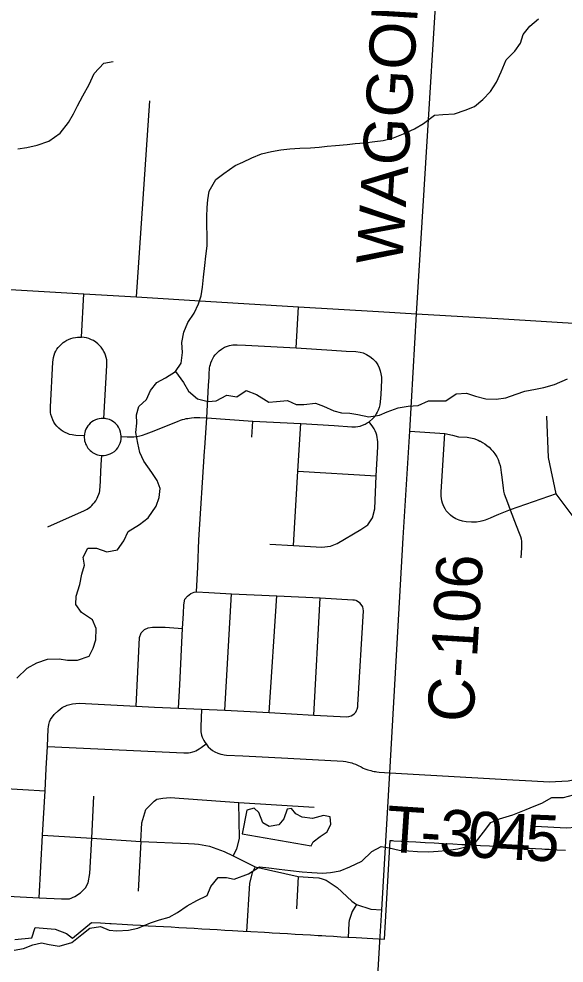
# Model space of a CAD drawing. Extents: x 114604 to 551442, y 316898 to 567001.
# Drawn here: x 262380 to 265929, y 403683 to 409832 of the extents above; entities that cross this region are included whole.
import ezdxf

# ---------------------------------------------------------------- set-up
doc = ezdxf.new("R2010")
doc.units = 0
for name, color, linetype in [('GE_P_Alignment_1000_Cardinal_Points', 7, 'Continuous'), ('GE_P_Alignment_100_Stations', 7, 'Continuous'), ('GE_P_Alignment_500_Bearings', 7, 'Continuous'), ('MT_X_Edge_Line', 7, 'Continuous'), ('PM_P_Cells', 7, 'Continuous'), ('PM_P_CL_Double_Solid', 7, 'Continuous'), ('PM_P_Crosswalk', 7, 'Continuous')]:
    doc.layers.add(name, color=color, linetype=linetype)

msp = doc.modelspace()

# ---------------------------------------------------------------- linework, layer by layer
at = {"layer": 'GE_P_Alignment_1000_Cardinal_Points'}
for p, q in [((263147, 408021.2), (263232.2, 409298.3)), ((262787.3, 407759.1), (262802.3, 408041.5)), ((264185.3, 407689.3), (264201, 407957)), ((263897.7, 407108.5), (263903.2, 407212.2)), ((264196.9, 406887.2), (264706.1, 406856.5)), ((263537.6, 406101.5), (263544.6, 406262.3)), ((263720.8, 405330.2), (263764.8, 406088.8)), ((264010.4, 405314.4), (264059.5, 406075.2)), ((264300, 405298.7), (264341.4, 406062.2)), ((262854.2, 404497.2), (262869.2, 404769.6)), ((263811.3, 404729.4), (264303.3, 404698.6)), ((263173.7, 404475.4), (263156.1, 404151.1)), ((264199, 404247.5), (264187, 404037.9))]:
    msp.add_line(p, q, dxfattribs=at)
for points in [[(262806.4, 407116.2), (262750.7, 407119.4), (262737.2, 407120.4), (262727.4, 407122.5), (262710.6, 407126.4), (262696, 407131.4), (262680.7, 407138.5), (262668.3, 407145), (262654.7, 407154.4), (262640.1, 407166.3), (262627.2, 407180), (262617.3, 407193.4), (262608.5, 407206.5), (262601.1, 407222.1), (262594.4, 407238.7), (262589.2, 407255.8), (262586.9, 407269.6), (262585.4, 407282.3), (262585.3, 407294.4), (262585.6, 407306), (262601.2, 407596.1), (262602.5, 407612), (262605.3, 407627.5), (262609.6, 407641.3), (262615.2, 407657.2), (262621.3, 407668.7), (262628.1, 407680.5), (262636.1, 407693.2), (262646.6, 407703.4), (262657.5, 407714.9), (262668.8, 407723.9), (262680.2, 407732.1), (262691.9, 407739.2), (262704, 407744.9), (262719.1, 407751.1), (262733.2, 407754.9), (262748.7, 407758.3), (262760.9, 407759.6), (262787.3, 407759.1)], [(262934.1, 407230.3), (262953.8, 407575.9), (262953.3, 407593.5), (262951.9, 407612.8), (262948.7, 407627.4), (262944.8, 407642.8), (262939.1, 407655.7), (262933.4, 407667.2), (262925.2, 407680.9), (262916.9, 407693.3), (262907.8, 407702.7), (262894.9, 407715.5), (262881, 407727), (262866.3, 407736.8), (262853, 407743.2), (262835.7, 407750.8), (262819.8, 407754.9), (262804.7, 407758.3), (262787.3, 407759.1)], [(263603.4, 407233.5), (263615.1, 407444.9), (263618.6, 407499.7), (263619.9, 407527.8), (263621.2, 407548.1), (263622, 407558.3), (263624.4, 407570), (263626.8, 407581.3), (263630.4, 407592.1), (263636.2, 407606.9), (263643.1, 407620.9), (263650.3, 407632.8), (263658.2, 407644), (263670.6, 407658.5)], [(263670.6, 407658.5), (263684, 407670.6), (263698.8, 407682.2), (263719.6, 407693.6), (263750.5, 407705.6), (263773.5, 407709), (263802.3, 407710.3), (263855.9, 407706.8), (264185.3, 407689.3), (264416.6, 407675.3), (264510.5, 407669.1), (264573.8, 407665.2), (264601.9, 407661.6), (264622, 407656.7), (264643.4, 407646.9), (264664.7, 407634.5), (264684.8, 407619), (264703.8, 407598.5), (264715.8, 407579.8), (264726.6, 407559.8), (264733, 407541.1), (264737.2, 407521.5), (264739.8, 407498.6), (264740.4, 407479.7), (264735.3, 407386.2), (264733.6, 407361.7), (264731.8, 407339), (264729.7, 407319.2), (264725.3, 407302.1), (264719.3, 407285), (264713, 407270.2), (264706.6, 407259.5), (264696.9, 407243.5), (264684.5, 407229), (264659.7, 407207.7)], [(262919.6, 406989.3), (262935.9, 406989.4), (262949.5, 406990.9), (262962.2, 406994.6), (262974.7, 406999.7), (262988.2, 407006.4), (263001.7, 407015.4), (263015.2, 407028.5), (263023.7, 407039.1), (263031.3, 407051.9), (263039, 407068.6), (263043, 407083), (263045.1, 407093.8), (263045.8, 407112.3), (263045.7, 407117.6), (263044.6, 407128.3), (263042.2, 407141.2), (263037.6, 407155.5), (263032.9, 407165.6), (263028.2, 407173.5), (263021.4, 407183.2), (263014.2, 407192.2), (263006.5, 407199.8), (262997, 407207.5), (262986.4, 407214.3), (262978.6, 407218.5), (262969.3, 407222.9), (262960.2, 407225.5), (262949.4, 407228.6), (262943.1, 407229.7), (262934.1, 407230.3), (262916.8, 407229.8), (262902.9, 407228.5), (262891.4, 407225.4), (262879.8, 407221.4), (262866.8, 407215.1), (262855.7, 407207.9), (262845.2, 407199.2), (262836.7, 407189.7), (262829.8, 407181.5), (262822.7, 407172.1), (262816.9, 407160.7), (262812.5, 407149.9), (262809.4, 407139.5), (262807.5, 407129.6), (262806.6, 407122.2), (262806.4, 407116.2), (262806, 407104), (262806.7, 407094.5), (262808.3, 407085.4), (262811.5, 407073), (262814.6, 407063.9), (262819.8, 407054.4), (262824.7, 407045.1), (262829.7, 407037.4), (262836.3, 407029.8), (262845.1, 407021), (262852.6, 407014.6), (262859.8, 407009.3), (262868.6, 407004.3), (262878, 406999.5), (262885.5, 406996.3), (262892.9, 406993.8), (262902.7, 406991.4), (262919.6, 406989.3)], [(263045.8, 407112.3), (263086.3, 407110.8), (263107.1, 407110.3), (263128.5, 407111), (263149.2, 407113.4), (263167.6, 407117.1), (263184.1, 407121.4), (263209.5, 407130.2), (263243.7, 407143.8), (263412.6, 407210.7), (263431.7, 407218), (263445.6, 407222.6), (263457.9, 407226.4), (263468.4, 407228.8), (263479.3, 407230.6), (263490.2, 407232.7), (263504.8, 407234.7), (263520.5, 407235.6), (263536.7, 407236.1), (263557.3, 407235.7), (263603.4, 407233.5), (263903.2, 407212.2), (264215.6, 407196.7), (264432.4, 407183.5), (264547.4, 407175.4), (264571, 407175.5), (264586.5, 407177.6), (264602.8, 407180.7), (264618, 407185.8), (264635.2, 407193.3), (264648.1, 407200.7), (264659.7, 407207.7)], [(263589.4, 407016.8), (263590.8, 407038.4), (263603.4, 407233.5)], [(266869.6, 406290.9), (266521.5, 406274.5), (266368.2, 406289.7), (266227.2, 406352), (266165.2, 406391.5), (266107.4, 406432.4), (266073.5, 406477.8), (265877.9, 406739.9), (265827.8, 406975.8), (265816.1, 407245.5)], [(264013.1, 406412.5), (264167.7, 406403.1), (264352.4, 406391.9), (264409.8, 406398.3), (264451.1, 406415.4), (264606.8, 406506.2), (264651.3, 406537.1), (264683.1, 406582.3), (264698.1, 406641.6), (264706.1, 406856.5), (264715.8, 407044.6), (264716.8, 407062.6), (264717, 407077.7), (264715.4, 407093.9), (264712.7, 407106.1), (264709.7, 407120.7), (264705.9, 407134), (264699.6, 407149.4), (264692.1, 407162.6), (264683.5, 407175.1), (264659.7, 407207.7)], [(264167.7, 406403.1), (264196.9, 406887.2), (264215.6, 407196.7)], [(264924.7, 407148.3), (265153.7, 407131.9), (265203.2, 407120.5)], [(265877.9, 406739.9), (265578.8, 406634.7), (265502.8, 406603.7), (265472.8, 406591.8), (265448.1, 406581.2), (265415.3, 406567.9), (265400, 406562.9), (265383.2, 406558.3), (265359.7, 406555.5), (265327.5, 406554.9), (265292.8, 406557.7), (265268.8, 406560.8), (265246, 406567), (265224.3, 406575.8), (265203.6, 406588.8), (265189, 406599.9), (265175.8, 406613.2), (265162.2, 406629.2), (265154.3, 406641.1), (265145.9, 406657.5), (265137.6, 406677.6), (265133.7, 406692.9), (265130.6, 406708.5), (265128.2, 406724.8), (265128.8, 406752.7), (265153.7, 407131.9)], [(265203.2, 407120.5), (265242.8, 407111.5), (265297.8, 407108.2), (265320.1, 407104), (265341.2, 407099.5), (265370.3, 407089.5), (265381.8, 407083.1), (265385.1, 407081.9), (265398.7, 407074.5), (265413.7, 407064.4), (265426.8, 407055), (265442.3, 407042.2), (265455.6, 407028.8), (265466.2, 407016.6), (265479.2, 406999), (265490.4, 406980.5), (265499.2, 406962.3), (265507.4, 406941.4), (265512.6, 406923.8), (265515.4, 406912.4), (265519.9, 406878.9), (265523.9, 406847.3), (265528.9, 406811.2), (265532.3, 406778.3), (265535.9, 406756.4), (265540, 406739.6), (265549.2, 406710.7), (265560, 406682.1), (265578.8, 406634.7)], [(262569.2, 406523.7), (262806.8, 406630.7), (262824.4, 406639.9), (262839.1, 406649.8), (262848.5, 406657.3), (262855.9, 406663.9), (262864.8, 406673.9), (262873, 406683), (262881.1, 406694.1), (262885.6, 406702), (262889.8, 406712.1), (262894.3, 406721.3), (262900.8, 406737.1), (262904.3, 406748.4), (262906.6, 406759.3), (262908, 406769.5), (262909, 406780.4), (262916.6, 406931.2), (262919.6, 406989.3)], [(263544.6, 406262.3), (263552.3, 406439.1), (263589.4, 407016.8)], [(265578.8, 406634.7), (265617.4, 406533.6), (265637.8, 406482.6), (265645.3, 406460.5), (265649, 406445.3), (265651.7, 406427.9), (265652.1, 406410.5), (265652.7, 406387.3), (265648.1, 406321.9)], [(263419.2, 405343.7), (263427.1, 405494.6), (263446, 405863.2), (263451.8, 405960.9), (263454.7, 406016.2), (263460.9, 406054.3), (263478.1, 406073.9), (263498.6, 406090.4), (263521.3, 406099.2), (263537.6, 406101.5)], [(263537.6, 406101.5), (263616.2, 406096.6), (263764.8, 406088.8), (264059.5, 406075.2), (264341.4, 406062.2), (264554.1, 406049.9), (264564.8, 406048.3), (264573.3, 406045.9), (264579, 406043.6)], [(264562.8, 405306.9), (264572.7, 405318), (264578.8, 405328), (264583.1, 405338.1), (264586.3, 405351.8), (264586.9, 405364.4), (264623.4, 405977.8), (264618.3, 406002.5), (264602.5, 406027.1), (264579, 406043.6)], [(263144.7, 405357.5), (263166.2, 405802.8), (263176.9, 405834.3), (263198.4, 405855.1), (263221.1, 405866.1), (263249.3, 405870.6), (263280.8, 405870.9), (263332.9, 405870.2), (263446, 405863.2)], [(262585.3, 405268.9), (262609.1, 405301.5), (262636, 405325.6), (262661.9, 405347.5), (262695.4, 405362.9), (262730.1, 405372.9), (262772.4, 405375.4), (263144.7, 405357.5), (263263.2, 405350.5), (263419.2, 405343.7), (263569.7, 405337), (263720.8, 405330.2), (264010.4, 405314.4), (264300, 405298.7), (264514.7, 405287.1), (264529, 405289), (264543.8, 405294.1), (264554.2, 405300), (264562.8, 405306.9)], [(263569.7, 405337), (263564.3, 405221.9), (263564, 405208.7), (263564.5, 405197.9), (263565.8, 405188.9), (263567.4, 405178.9), (263569.9, 405168.6), (263573.9, 405155.6), (263579.5, 405142.6), (263584.5, 405132.8), (263590.6, 405121.5), (263598.4, 405110.3), (263613, 405092.6), (263627.7, 405078.9), (263641.6, 405069), (263656.3, 405059.5), (263674.9, 405051.1), (263695.4, 405043.9), (263707.2, 405041.8), (263716.8, 405040), (263731.6, 405038.2), (263837.8, 405032.8), (264131.3, 405017.4), (264490.5, 404997.7), (264509, 404995.3), (264526.3, 404991.9), (264546.6, 404986.6), (264556, 404983.7), (264570.9, 404978.2), (264589.8, 404969.9), (264607.8, 404960.6), (264621.6, 404953.9), (264631.7, 404949.6), (264639.5, 404946.5), (264651.8, 404942.1), (264670.5, 404936.7), (264681.1, 404934.1), (264692, 404931.9), (264701.3, 404930.4), (264711.1, 404929.1), (264725.3, 404927.8), (264795.2, 404923.4)], [(262512.8, 404108.9), (262534.9, 404516.2), (262550.7, 404805.9), (262558.5, 404950.7), (262565.6, 405094.3), (262571.3, 405208.7), (262572.7, 405223.1), (262574.9, 405237.5), (262577.1, 405245.5), (262579.3, 405253.6), (262585.3, 405268.9)], [(264795.2, 404923.4), (265595.7, 404877.2), (265719.8, 404870.4), (265832.5, 404864.1), (265955.1, 404870.6), (266039.3, 404887), (266118.4, 404911.1), (266189.4, 404936.5), (266262.4, 404970.6), (266473.5, 405074), (266512.9, 405088.1), (266619.1, 405126.2), (266716.4, 405158.1), (266821.3, 405181.5), (266918.5, 405197.1), (266972.5, 405199.3), (267066, 405204.7), (267160.4, 405202.8), (267249.8, 405198.4), (267410.3, 405184.5), (267487.1, 405185), (267548.1, 405191.8)], [(262565.6, 405094.3), (263453.3, 405052.3), (263472.3, 405052.5), (263485.2, 405053.8), (263498.5, 405055.7), (263512, 405059.1), (263521.3, 405062.5), (263531.9, 405066.5), (263542.4, 405072), (263553.8, 405078.1), (263566, 405086.9), (263598.4, 405110.3)], [(261341.2, 404481), (261344.7, 404545.9), (261381.7, 404681.1), (261473, 404787.3), (261573.7, 404840.5), (261686.9, 404852.8), (262116.3, 404829.5), (262261.1, 404821.7), (262550.7, 404805.9)], [(265740.1, 404575.5), (265944.8, 404564.2), (266120.9, 404576.7), (266220.1, 404604.3), (266422.5, 404677), (266725.7, 404785.8), (266853.1, 404826.3), (267084.8, 404846.8), (267384.3, 404830.2)], [(263173.7, 404475.4), (263180.3, 404596.5), (263206.9, 404683.7), (263260.4, 404738.4), (263277.6, 404750.7), (263317.2, 404758.1), (263364.5, 404761.7), (263811.3, 404729.4)], [(263775.3, 404381.4), (263798.1, 404427.8), (263815.7, 404495.5), (263811.3, 404729.4)], [(262534.9, 404516.2), (262854.2, 404497.2), (263173.7, 404475.4)], [(261107.9, 404159), (261118.1, 404167.8), (261130.8, 404175.3), (261146.6, 404180.5), (261166.2, 404182), (261927.1, 404140.7), (262223.2, 404124.6), (262512.8, 404108.9), (262657.6, 404101.1), (262709.6, 404101.5), (262745.4, 404116.3), (262782.2, 404141.9), (262813, 404174.2), (262832.2, 404206.4), (262841.8, 404266.3), (262854.2, 404497.2)], [(263173.7, 404475.4), (263483.5, 404462.8), (263523.4, 404460.6), (263549.8, 404457.3), (263621.6, 404445.4), (263716.9, 404410.1), (263775.3, 404381.4), (263918.5, 404311), (264199, 404247.5), (264296.9, 404241.9), (264332.1, 404238), (264354.5, 404231.5), (264380.8, 404222.8), (264452.7, 404175.6), (264548.1, 404087.1), (264577.3, 404064.6), (264672.2, 404034.1), (264742.1, 404030)], [(263918.5, 404311), (263898.7, 404270.6), (263881, 404203.4), (263862.8, 403886.1)], [(264577.3, 404064.6), (264555.5, 404030.1), (264549.1, 404018.7), (264538, 403987.1), (264529.9, 403960.3), (264528.2, 403946.4), (264522.9, 403848.5)]]:
    msp.add_lwpolyline(points, dxfattribs=at)
at = {"layer": 'GE_P_Alignment_100_Stations'}
msp.add_lwpolyline([(262354.7, 403838.3), (262464.2, 403848.5), (262485.9, 403915), (262615.6, 403905.5), (262689.8, 403875.7), (262730.2, 403846.2), (262853.4, 403948.3), (262912.7, 403944.9), (262971.8, 403941.5), (262981.4, 403941), (263053.6, 403936.9), (263121.1, 403933), (263171.5, 403930.1), (263221.4, 403927.3), (263271.4, 403924.4), (263321.3, 403921.5), (263371.2, 403918.7), (263421.1, 403915.8), (263471, 403913), (263521, 403910.1), (263570.9, 403907.3), (263623.7, 403904.2), (263670.7, 403901.6), (263720.6, 403898.7), (263770.6, 403895.8), (263840.5, 403891.8), (263890.4, 403889), (263978.2, 403884), (264010.2, 403882.1), (264028.2, 403881.1), (264078.1, 403878.3), (264128, 403875.4), (264178.2, 403872.5), (264227.8, 403869.7), (264277.8, 403866.8), (264327.7, 403864), (264352.8, 403862.5), (264377.6, 403861.1), (264427.5, 403858.3), (264476.4, 403855.5), (264527.4, 403852.6), (264576.2, 403849.8), (264683.3, 403843.6), (264759.2, 403839.1), (264797.9, 404481.6), (264811.3, 404481.3), (264821.3, 404480.7), (264965.1, 404472.8), (265024.4, 404469.5), (265084.3, 404466.1), (265144.3, 404462.8), (265204.2, 404459.5), (265264.2, 404456.2), (265287.8, 404454.8), (265324.1, 404452.8), (265384.1, 404449.5), (265444, 404446.2), (265504, 404442.8), (265563.9, 404439.5), (265603.5, 404437.3), (265623.9, 404436.2), (265683.8, 404432.9), (265703.4, 404431.8), (265743.8, 404429.5), (265783.3, 404427.3), (265803.7, 404426.2), (265831.2, 404424.7), (265885.1, 404421.7), (265939, 404418.7)], dxfattribs=at)
at = {"layer": 'GE_P_Alignment_500_Bearings'}
for points in [[(264968.2, 407910.6), (265166.7, 411109.2), (265175.7, 411282.9)], [(262286.5, 408071.9), (262802.3, 408041.5), (263147, 408021.2), (263595.9, 407993.3), (264201, 407957), (264722.1, 407925.8), (264968.2, 407910.6), (265534, 407878.6), (268965.4, 407666.9), (269775.6, 407618.4), (270414.9, 407571.9)], [(264730, 403822.6), (264742.1, 404030), (264795.2, 404923.4), (264881.3, 406453.3), (264924.7, 407148.3), (264968.2, 407910.6)], [(264619.2, 395523), (264635.7, 395872.2), (264621.9, 396075.9), (264641.3, 396336.6), (264641.5, 396357.1), (264643, 396485), (264632.8, 396569.2), (264435.3, 397154.2), (264370.8, 397360.6), (264374.7, 397408.7), (264456, 398558.1), (264485, 399066.4), (264509.5, 399530.8), (264539.6, 400106), (264554.2, 400371.4), (264583.1, 400900.7), (264622.3, 401505.8), (264621.3, 401688.2), (264638.2, 402095.8), (264665.2, 402671.2), (264677, 402888.1), (264682.4, 403008.7), (264730, 403822.6)]]:
    msp.add_lwpolyline(points, dxfattribs=at)
at = {"layer": 'MT_X_Edge_Line'}
for points in [[(264282.9, 404446.8), (264296.9, 404472.8), (264341, 404509), (264387, 404539.1), (264411, 404587.2), (264407, 404635.3), (264362.9, 404645.3), (264290.8, 404625.1), (264224.6, 404633.1), (264182.5, 404655), (264154.4, 404691.1), (264126.4, 404687), (264104.4, 404622.9), (264072.4, 404584.8), (264010.2, 404572.7), (263968.1, 404596.7), (263942, 404664.7), (263911.9, 404692.8), (263863.8, 404678.7), (263833.9, 404526.3)], [(263833.9, 404526.3), (264282.9, 404446.8)]]:
    msp.add_lwpolyline(points, dxfattribs=at)
at = {"layer": 'PM_P_Cells'}
for points in [[(263565.9, 408028.6), (263575.8, 408084.7), (263581.8, 408150.8), (263589.7, 408227), (263597.7, 408287.1), (263605.6, 408355.2), (263605.5, 408423.3), (263603.5, 408483.5), (263603.4, 408543.6), (263605.4, 408603.7), (263609.3, 408653.8), (263619.3, 408709.9), (263663.3, 408786.1), (263715.4, 408826.2), (263787.5, 408878.4), (263837.5, 408898.5), (263897.6, 408926.7), (263959.7, 408952.8), (264023.8, 408968.9), (264085.9, 408979), (264144.1, 408985.1), (264208.2, 408989.2), (264278.3, 408993.3), (264334.4, 408997.4), (264386.5, 409003.4), (264440.6, 409007.5), (264516.8, 409013.6), (264568.9, 409019.7), (264629, 409025.8), (264697.1, 409033.9), (264751.2, 409040), (264819.3, 409058.1), (264883.4, 409084.2), (264955.6, 409116.4), (265013.6, 409150.5), (265085.7, 409204.7), (265139.8, 409208.8), (265216, 409212.9), (265286.1, 409237.1), (265346.2, 409261.2), (265400.2, 409307.3), (265450.3, 409359.5), (265490.3, 409419.7), (265520.3, 409487.8), (265552.3, 409566), (265608.3, 409622.2), (265646.4, 409674.3), (265662.3, 409730.5), (265706.4, 409784.6), (265762.4, 409832.8)], [(262372.5, 408984.9), (262432.6, 408994.9), (262498.7, 409009.1), (262574.8, 409035.2), (262648.9, 409087.4), (262703, 409157.6), (262735, 409213.7), (262763, 409265.9), (262797, 409330), (262837, 409404.2), (262871, 409476.4), (262933.1, 409544.6), (262993.2, 409554.7)], [(262368, 405538.4), (262434, 405604.6), (262498.1, 405638.7), (262566.2, 405662.9), (262642.4, 405664.9), (262696.5, 405657), (262762.7, 405657.1), (262836.8, 405681.2), (262864.8, 405733.4), (262880.7, 405789.5), (262882.7, 405861.6), (262860.6, 405919.7), (262788.4, 405965.7), (262750.3, 406017.8), (262754.2, 406071.9), (262778.2, 406150), (262790.1, 406216.2), (262808.1, 406274.3), (262798, 406326.4), (262830.1, 406386.5), (262886.2, 406384.6), (262952.3, 406360.7), (263022.4, 406374.8), (263062.5, 406432.9), (263092.5, 406495.1), (263164.6, 406539.2), (263222.6, 406583.4), (263274.7, 406659.6), (263292.6, 406715.8), (263300.6, 406773.9), (263280.5, 406825.9), (263246.4, 406878), (263194.2, 406952.1), (263168.1, 407008.1), (263154, 407070.2), (263141.9, 407138.3), (263147.9, 407200.5), (263145.8, 407254.6), (263161.8, 407308.7), (263211.8, 407352.8), (263237.8, 407413), (263277.8, 407465.1), (263333.9, 407495.3), (263400, 407535.4), (263436, 407589.6), (263446, 407659.7), (263441.9, 407723.8), (263453.9, 407792), (263479.9, 407854.1), (263521.9, 407916.3), (263549.9, 407976.4), (263565.9, 408028.6)], [(263400, 407535.4), (263452.2, 407463.4), (263484.3, 407407.3), (263542.5, 407357.3), (263612.7, 407341.3), (263664.8, 407345.4), (263732.9, 407381.6), (263799, 407371.6), (263859.1, 407411.8), (263927.2, 407385.8), (264007.4, 407335.8), (264057.5, 407339.9), (264129.7, 407346), (264185.8, 407322), (264235.9, 407322.1), (264312.1, 407330.2), (264364.2, 407310.2), (264430.4, 407280.3), (264480.5, 407266.3), (264534.6, 407264.4), (264586.7, 407256.4), (264658.8, 407240.5), (264727, 407252.6), (264777.1, 407272.7), (264849.2, 407298.9), (264915.3, 407311), (264979.4, 407315), (265047.5, 407345.2), (265159.7, 407345.3), (265227.8, 407391.5), (265294, 407395.6), (265352.1, 407375.6), (265420.3, 407357.7), (265486.4, 407355.8), (265550.5, 407363.9), (265616.6, 407388), (265674.7, 407408.1), (265742.8, 407420.2), (265796.9, 407432.3), (265867, 407450.5), (265951.2, 407488.7)], [(262349.7, 403767), (262409.8, 403779.1), (262471.9, 403803.3), (262528, 403815.3), (262578.1, 403805.4), (262642.3, 403793.5), (262724.4, 403817.6), (262790.5, 403869.8), (262842.6, 403911.9), (262912.7, 403922), (262968.8, 403898.1), (263018.9, 403894.1), (263093.1, 403898.2), (263155.2, 403910.3), (263237.3, 403946.5), (263295.4, 403964.6), (263359.5, 403982.7), (263413.6, 404012.8), (263475.7, 404057), (263537.8, 404091.2), (263605.9, 404123.3), (263629.9, 404181.4), (263677.9, 404241.6), (263732, 404241.7), (263782.1, 404229.7), (263874.3, 404265.9), (263946.4, 404310.1), (264006.5, 404304.2), (264074.7, 404294.2), (264148.8, 404286.3), (264225, 404278.4), (264287.1, 404274.5), (264357.3, 404268.5), (264409.3, 404272.6), (264471.5, 404284.7), (264535.6, 404310.9), (264611.7, 404347), (264677.7, 404411.2), (264737.8, 404443.4), (264789.9, 404433.4), (264856.1, 404419.5), (264916.2, 404413.6), (264974.3, 404409.6), (265048.5, 404407.7), (265108.6, 404411.8), (265158.7, 404415.9), (265236.8, 404428), (265288.9, 404440.1), (265353, 404468.2), (265405.1, 404536.4), (265453.1, 404598.6), (265509.2, 404622.7), (265595.3, 404648.9), (265681.5, 404683.1), (265733.5, 404705.2), (265783.6, 404725.3), (265849.7, 404761.4), (265925.9, 404761.5), (265990, 404779.6)]]:
    msp.add_lwpolyline(points, dxfattribs=at)

# ---------------------------------------------------------------- texts
at = {"layer": 'PM_P_CL_Double_Solid'}
for s, rotation, p in [('WAGGONER', 86.52289, (264875.9, 408225.4)), ('C-106', 86.56486, (265337.3, 405246.3))]:
    msp.add_text(s, height=300.02, rotation=rotation, dxfattribs=at).set_placement(p)
at = {"layer": 'PM_P_Crosswalk'}
for s, rotation, p in [('T', 356.2761, (264763.7, 404410.2)), ('3', 356.29469, (265110.7, 404387.6)), ('0', 356.39133, (265295.7, 404375.6)), ('4', 356.70632, (265481.9, 404363.8)), ('5', 357.665, (265671.9, 404353)), ('-', 356.28606, (264987.7, 404395.6))]:
    msp.add_text(s, height=300, rotation=rotation, dxfattribs=at).set_placement(p)

doc.saveas('drawing.dxf')
